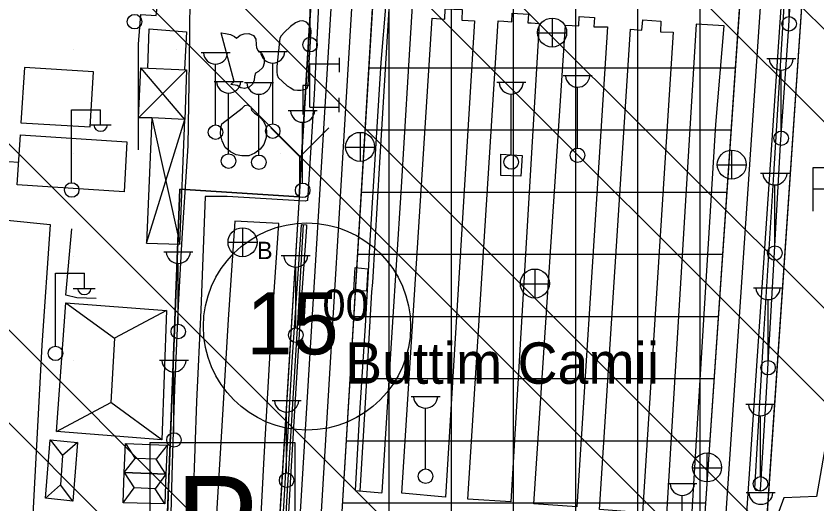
# Model space of a CAD drawing. Extents: x 417995 to 421451, y 4454518 to 4458015.
# Drawn here: x 420550.6 to 420743.9, y 4456135.7 to 4456253.5 of the extents above; entities that cross this region are included whole.
import ezdxf

# ---------------------------------------------------------------- set-up
doc = ezdxf.new("R2010")
doc.units = 0
for name, color, linetype in [('ADAKENARI', 7, 'Continuous'), ('B_Betonzemin', 7, 'Continuous'), ('B_Mesken', 7, 'Continuous'), ('B_Sera', 7, 'Continuous'), ('B_Sundurma', 7, 'Continuous'), ('B_Ticari', 7, 'Continuous'), ('Hid_Kanal_Olc_Sigmayan', 7, 'Continuous'), ('KALDIRIM_FAT', 7, 'Continuous'), ('KD_DAIRE', 7, 'Continuous'), ('KD_YGEN', 7, 'Continuous'), ('PL_KAMU_HİZMET_ALANI', 7, 'Continuous'), ('PL_SAY_SPOR', 7, 'Continuous'), ('PL_TA_K_OTOPARK', 7, 'Continuous'), ('PL_TİCARET', 7, 'Continuous'), ('S_Cad_Sok_Lambasi', 7, 'Continuous'), ('S_Elektrik_Diregi', 7, 'Continuous'), ('S_Otopark', 7, 'Continuous'), ('S_Rogar_Kapagi', 7, 'Continuous'), ('S_Rogar_Kapagi_Buski', 7, 'Continuous'), ('S_Telefon_Kulubesi', 7, 'Continuous'), ('S_Yangin_Vanasi', 7, 'Continuous'), ('SEMBOL_FAT', 7, 'Continuous'), ('Sinir_Cit_bir_taraf', 7, 'Continuous'), ('Sinir_itirazli_Mulkiyet', 7, 'Continuous'), ('Sinir_Parmaklik_bir_taraf', 7, 'Continuous'), ('Sinir_Tel_bir_taraf', 7, 'Continuous'), ('SN_TR_SIVILASMA', 7, 'Continuous'), ('TRFAT_KHA', 7, 'Continuous'), ('TRFAT_TİCARET', 7, 'Continuous'), ('Y_Yapi', 7, 'Continuous'), ('Yol_Kaldirim_kenari_bordurtasi', 7, 'Continuous'), ('Yol_Sose', 7, 'Continuous')]:
    doc.layers.add(name, color=color, linetype=linetype)

msp = doc.modelspace()

# ---------------------------------------------------------------- linework, layer by layer
at = {"layer": 'ADAKENARI'}
for p, q in [((420742.27, 4456506.47), (420713.73, 4456087.47)), ((420748.52, 4456377.44), (420731.55, 4456128.29)), ((420623.45, 4456037.14), (420640, 4456310.1)), ((420618.91, 4456209.8), (420622.45, 4456268.35)), ((420590.18, 4456211.66), (420584.76, 4456070.26)), ((420590.18, 4456211.66), (420618.91, 4456209.8)), ((420618.91, 4456209.8), (420609.47, 4456053.71))]:
    msp.add_line(p, q, dxfattribs=at)
at = {"layer": 'B_Betonzemin'}
msp.add_lwpolyline([(420582.46, 4456240.91), (420582.72, 4456250.35), (420591.74, 4456249.69), (420591.27, 4456240.53)], dxfattribs=at)
at = {"layer": 'B_Mesken'}
for points in [[(420552.63, 4456241.03), (420551.77, 4456227.67), (420568.51, 4456226.71), (420569.35, 4456239.98)], [(420551.68, 4456224.8), (420577.39, 4456223.12), (420576.68, 4456211.01), (420550.91, 4456212.76)]]:
    msp.add_lwpolyline(points, close=True, dxfattribs=at)
at = {"layer": 'B_Sera'}
for p, q in [((420562.65, 4456184.26), (420574.36, 4456175.72)), ((420586.93, 4456182.37), (420574.36, 4456175.72)), ((420574.36, 4456175.72), (420573.5, 4456160.17)), ((420560.37, 4456153.22), (420573.5, 4456160.17)), ((420585.77, 4456151.21), (420573.5, 4456160.17)), ((420558.87, 4456151.2), (420561.86, 4456147.38)), ((420565.41, 4456150.54), (420561.86, 4456147.38)), ((420577.07, 4456150.32), (420579.4, 4456146.73)), ((420587.11, 4456149.92), (420584.43, 4456146.52)), ((420561.86, 4456147.38), (420561.31, 4456140.33)), ((420576.72, 4456143.33), (420579.4, 4456146.73)), ((420584.43, 4456146.52), (420579.4, 4456146.73)), ((420586.79, 4456142.89), (420584.43, 4456146.52)), ((420576.72, 4456143.33), (420579.13, 4456139.58)), ((420586.79, 4456142.89), (420584.16, 4456139.4)), ((420557.7, 4456137.14), (420561.31, 4456140.33)), ((420564.36, 4456136.4), (420561.31, 4456140.33)), ((420576.44, 4456136.01), (420579.13, 4456139.58)), ((420584.16, 4456139.4), (420579.13, 4456139.58)), ((420586.52, 4456135.72), (420584.16, 4456139.4))]:
    msp.add_line(p, q, dxfattribs=at)
for points in [[(420560.37, 4456153.22), (420562.65, 4456184.26), (420586.93, 4456182.37), (420585.77, 4456151.21)], [(420558.87, 4456151.2), (420565.41, 4456150.54), (420564.36, 4456136.4), (420557.7, 4456137.14)], [(420577.07, 4456150.32), (420587.11, 4456149.92), (420586.79, 4456142.89), (420576.72, 4456143.33)], [(420586.79, 4456142.89), (420586.52, 4456135.72), (420576.44, 4456136.01), (420576.72, 4456143.33)]]:
    msp.add_lwpolyline(points, close=True, dxfattribs=at)
at = {"layer": 'B_Sundurma'}
for p, q in [((420580.17, 4456228.9), (420591.79, 4456240.51)), ((420591.33, 4456228.52), (420580.74, 4456240.99)), ((420582.11, 4456198.68), (420591.33, 4456228.52)), ((420583.37, 4456228.88), (420590.15, 4456198.4))]:
    msp.add_line(p, q, dxfattribs=at)
for points in [[(420591.33, 4456228.52), (420583.37, 4456228.88), (420580.17, 4456228.9), (420580.74, 4456240.99), (420591.79, 4456240.51)], [(420583.37, 4456228.88), (420582.11, 4456198.68), (420590.15, 4456198.4), (420591.33, 4456228.52)]]:
    msp.add_lwpolyline(points, close=True, dxfattribs=at)
at = {"layer": 'B_Ticari'}
msp.add_lwpolyline([(420635.49, 4456192.48), (420635.23, 4456187.07), (420632.15, 4456187.24), (420632.5, 4456192.82)], close=True, dxfattribs=at)
at = {"layer": 'Hid_Kanal_Olc_Sigmayan'}
for points in [[(420580.16, 4456221.15), (420580.17, 4456246.66), (420580.77, 4456253.83), (420584.46, 4456253.57), (420585.48, 4456261.66)], [(420523.76, 4456219.96), (420551.26, 4456218.22)]]:
    msp.add_lwpolyline(points, dxfattribs=at)
at = {"layer": 'KALDIRIM_FAT'}
for p, q in [((420747.16, 4456504.72), (420717.95, 4456075.79)), ((420752.15, 4456504.38), (420722.9, 4456074.87)), ((420613.57, 4456039.35), (420630.15, 4456312.83)), ((420618.56, 4456039.04), (420635.14, 4456312.53))]:
    msp.add_line(p, q, dxfattribs=at)
at = {"layer": 'KD_DAIRE'}
msp.add_circle((420620.83, 4456178.53), 25, dxfattribs=at)
at = {"layer": 'PL_KAMU_HİZMET_ALANI'}
msp.add_lwpolyline([(420622.45, 4456268.35), (420618.91, 4456209.8), (420590.18, 4456211.66), (420584.76, 4456070.26), (420584.65, 4456067.45), (420582.08, 4456000.28)], dxfattribs=at)
at = {"layer": 'PL_SAY_SPOR'}
msp.add_lwpolyline([(420858.4, 4456215.86), (420846.76, 4456021.02), (420843.59, 4456018.22), (420716.31, 4456026.52), (420714.2, 4456029.58), (420727.85, 4456073.98), (420731.55, 4456128.29), (420748.52, 4456377.44), (420853.02, 4456372.3), (420866.39, 4456349.6)], close=True, dxfattribs=at)
at = {"layer": 'PL_TA_K_OTOPARK'}
msp.add_lwpolyline([(420618.91, 4456209.8), (420609.47, 4456053.71), (420584.66, 4456067.45), (420584.76, 4456070.26), (420590.18, 4456211.66)], close=True, dxfattribs=at)
at = {"layer": 'PL_TİCARET'}
msp.add_lwpolyline([(420742.27, 4456506.47), (420713.73, 4456087.47), (420708.28, 4456077.52), (420702.99, 4456069.58), (420694.8, 4456060.91), (420687.13, 4456053.49), (420677.56, 4456046.59), (420663.97, 4456038.32), (420651.15, 4456031.6), (420647.64, 4456030.99), (420629.4, 4456032.18), (420626.42, 4456033.36), (420623.45, 4456037.14), (420640, 4456310.1)], dxfattribs=at)
at = {"layer": 'S_Cad_Sok_Lambasi'}
for p, q in [((420737.19, 4456253.34), (420737.19, 4456268.02)), ((420621.58, 4456248.31), (420621.58, 4456262.98)), ((420595.26, 4456244.69), (420602.26, 4456244.69)), ((420609.07, 4456244.95), (420616.07, 4456244.95)), ((420612.57, 4456227.45), (420612.57, 4456242.12)), ((420731.78, 4456243.22), (420738.78, 4456243.22)), ((420598.76, 4456227.19), (420598.76, 4456241.86)), ((420735.28, 4456225.72), (420735.28, 4456240.4)), ((420682.64, 4456239.11), (420689.64, 4456239.11)), ((420598.41, 4456237.71), (420605.41, 4456237.71)), ((420605.73, 4456237.42), (420612.73, 4456237.42)), ((420666.63, 4456237.48), (420673.63, 4456237.48)), ((420686.14, 4456221.61), (420686.14, 4456236.29)), ((420601.91, 4456220.21), (420601.91, 4456234.88)), ((420609.23, 4456219.92), (420609.23, 4456234.59)), ((420670.13, 4456219.98), (420670.13, 4456234.65)), ((420616.29, 4456230.66), (420623.29, 4456230.66)), ((420619.79, 4456213.16), (420619.79, 4456227.83)), ((420730.27, 4456215.53), (420737.27, 4456215.53)), ((420733.77, 4456198.03), (420733.77, 4456212.71)), ((420586.28, 4456196.58), (420593.28, 4456196.58)), ((420614.63, 4456195.71), (420621.63, 4456195.71)), ((420589.78, 4456179.08), (420589.78, 4456193.76)), ((420618.13, 4456178.21), (420618.13, 4456192.88)), ((420728.62, 4456187.85), (420735.62, 4456187.85)), ((420732.12, 4456170.35), (420732.12, 4456185.03)), ((420585.23, 4456170.41), (420592.23, 4456170.41)), ((420588.73, 4456152.91), (420588.73, 4456167.59)), ((420645.95, 4456161.66), (420652.95, 4456161.66)), ((420612.42, 4456160.7), (420619.42, 4456160.7)), ((420726.79, 4456159.83), (420733.79, 4456159.83)), ((420615.92, 4456143.2), (420615.92, 4456157.87)), ((420649.45, 4456144.16), (420649.45, 4456158.83)), ((420730.29, 4456142.33), (420730.29, 4456157)), ((420707.91, 4456140.62), (420714.91, 4456140.62)), ((420711.41, 4456123.12), (420711.41, 4456137.8)), ((420726.87, 4456138.45), (420733.87, 4456138.45))]:
    msp.add_line(p, q, dxfattribs=at)
for centre in [(420737.19, 4456251.59), (420621.58, 4456246.56), (420598.76, 4456225.44), (420612.57, 4456225.7), (420735.28, 4456223.97), (420686.14, 4456219.86), (420601.91, 4456218.46), (420609.23, 4456218.17), (420670.13, 4456218.23), (420619.79, 4456211.41), (420733.77, 4456196.28), (420589.78, 4456177.33), (420618.13, 4456176.46), (420732.12, 4456168.6), (420588.73, 4456151.16), (420649.45, 4456142.41), (420615.92, 4456141.45), (420730.29, 4456140.58)]:
    msp.add_circle(centre, 1.75, dxfattribs=at)
for centre in [(420598.76, 4456244.79), (420612.57, 4456245.05), (420735.28, 4456243.33), (420686.14, 4456239.22), (420601.91, 4456237.81), (420609.23, 4456237.52), (420670.13, 4456237.58), (420619.79, 4456230.76), (420733.77, 4456215.64), (420589.78, 4456196.69), (420618.13, 4456195.81), (420732.12, 4456187.96), (420588.73, 4456170.52), (420649.45, 4456161.76), (420615.92, 4456160.8), (420730.29, 4456159.93), (420711.41, 4456140.72), (420730.37, 4456138.56)]:
    msp.add_arc(centre, 2.93, 183.298, 356.9072, dxfattribs=at)
at = {"layer": 'S_Elektrik_Diregi'}
for p, q in [((420564.02, 4456213.33), (420564.02, 4456230.83)), ((420564.02, 4456230.83), (420571.02, 4456230.83)), ((420571.02, 4456227.33), (420571.02, 4456230.83)), ((420568.36, 4456227.19), (420573.61, 4456227.19)), ((420560.1, 4456173.89), (420560.1, 4456191.39)), ((420560.1, 4456191.39), (420567.1, 4456191.39)), ((420567.1, 4456187.89), (420567.1, 4456191.39)), ((420564.44, 4456187.75), (420569.69, 4456187.75))]:
    msp.add_line(p, q, dxfattribs=at)
for centre in [(420579.21, 4456252.11), (420564.06, 4456211.49), (420560.14, 4456172.06)]:
    msp.add_circle(centre, 1.75, dxfattribs=at)
for centre in [(420571.02, 4456227.34), (420567.11, 4456187.91)]:
    msp.add_arc(centre, 1.66, 184.8384, 355.1464, dxfattribs=at)
at = {"layer": 'S_Otopark'}
for points in [[(420743, 4456216.89), (420747.1, 4456216.89)], [(420743, 4456206.39), (420743, 4456216.89)], [(420747.1, 4456211.71), (420743, 4456211.71)]]:
    msp.add_lwpolyline(points, dxfattribs=at)
at = {"layer": 'S_Rogar_Kapagi'}
for p, q in [((420680.05, 4456245.95), (420680.05, 4456252.95)), ((420676.48, 4456249.42), (420683.48, 4456249.42)), ((420633.72, 4456218.37), (420633.72, 4456225.37)), ((420630.15, 4456221.84), (420637.15, 4456221.84)), ((420723.4, 4456214.08), (420723.4, 4456221.08)), ((420719.83, 4456217.55), (420726.83, 4456217.55)), ((420675.89, 4456185.39), (420675.89, 4456192.39)), ((420672.32, 4456188.86), (420679.32, 4456188.86)), ((420717.45, 4456141.01), (420717.45, 4456148.01)), ((420713.88, 4456144.47), (420720.88, 4456144.47))]:
    msp.add_line(p, q, dxfattribs=at)
for centre in [(420680, 4456249.48), (420633.66, 4456221.9), (420723.34, 4456217.61), (420675.83, 4456188.92), (420717.39, 4456144.54)]:
    msp.add_circle(centre, 3.5, dxfattribs=at)
at = {"layer": 'S_Rogar_Kapagi_Buski'}
for p, q in [((420605.28, 4456202.37), (420605.28, 4456195.37)), ((420601.78, 4456198.87), (420608.78, 4456198.87))]:
    msp.add_line(p, q, dxfattribs=at)
msp.add_circle((420605.28, 4456198.87), 3.5, dxfattribs=at)
at = {"layer": 'S_Telefon_Kulubesi'}
for p, q in [((420628.65, 4456239.91), (420628.65, 4456243.41)), ((420621.55, 4456231.44), (420621.55, 4456241.94)), ((420621.55, 4456241.94), (420628.55, 4456241.94)), ((420621.55, 4456236.69), (420619.8, 4456236.69)), ((420619.8, 4456236.69), (420619.8, 4456229.69)), ((420628.62, 4456230.25), (420628.62, 4456233.75)), ((420621.55, 4456231.44), (420628.55, 4456231.44))]:
    msp.add_line(p, q, dxfattribs=at)
at = {"layer": 'S_Yangin_Vanasi'}
for p, q in [((420619.07, 4456219.53), (420612.07, 4456226.53)), ((420619.07, 4456219.53), (420626.1, 4456226.53)), ((420619.07, 4456210.47), (420619.07, 4456219.53))]:
    msp.add_line(p, q, dxfattribs=at)
at = {"layer": 'SEMBOL_FAT'}
for p, q in [((420582.9, 4456150.54), (420582.9, 4456115.54)), ((420582.9, 4456150.54), (420617.9, 4456150.54)), ((420617.9, 4456150.54), (420617.9, 4456115.54))]:
    msp.add_line(p, q, dxfattribs=at)
at = {"layer": 'Sinir_Cit_bir_taraf'}
msp.add_lwpolyline([(420569.97, 4456185.31), (420565.3, 4456185.47), (420562.65, 4456186.09), (420564.08, 4456202.12)], dxfattribs=at)
at = {"layer": 'Sinir_itirazli_Mulkiyet'}
msp.add_lwpolyline([(420558.88, 4456203.15), (420556.84, 4456174.06), (420554.56, 4456131.75)], dxfattribs=at)
at = {"layer": 'Sinir_Parmaklik_bir_taraf'}
for points in [[(420640.68, 4456256.49), (420638.37, 4456218.15), (420636.61, 4456189.17), (420636.41, 4456186.95), (420634.87, 4456160.12), (420633.57, 4456138.84)], [(420619.95, 4456203.16), (420618.68, 4456182.04), (420617.36, 4456159.9), (420615.99, 4456137.61), (420614.57, 4456113.47), (420613.02, 4456088.93), (420610.96, 4456059.52)]]:
    msp.add_lwpolyline(points, dxfattribs=at)
at = {"layer": 'Sinir_Tel_bir_taraf'}
for points in [[(420592.54, 4456257.63), (420592.43, 4456242.43), (420592.11, 4456222.17), (420590.61, 4456199.86), (420589.71, 4456183.61), (420588.88, 4456163.55), (420588.29, 4456145.42), (420587.87, 4456130.4), (420537.64, 4456132.44), (420523.08, 4456133.51), (420524.25, 4456158.68), (420525.77, 4456187.88), (420526.03, 4456206.47), (420558.88, 4456203.15)], [(420667.6, 4456220.15), (420672.76, 4456219.82), (420672.47, 4456214.86), (420667.61, 4456215)], [(420667.61, 4456215), (420667.6, 4456220.15)]]:
    msp.add_lwpolyline(points, dxfattribs=at)
at = {"layer": 'SN_TR_SIVILASMA'}
for p, q in [((421273.94, 4455722.03), (420248.84, 4456747.14)), ((421273.71, 4455699.81), (420266.8, 4456706.72)), ((421273.25, 4455655.37), (420276.01, 4456652.61)), ((421273.02, 4455633.15), (420276.28, 4456629.89)), ((421272.55, 4455588.71), (420264.03, 4456597.24)), ((421272.32, 4455566.5), (420257.91, 4456580.91)), ((421271.63, 4455499.84), (420239.54, 4456531.93)), ((421271.16, 4455455.4), (420227.3, 4456499.27)), ((421270.93, 4455433.18), (420221.05, 4456483.06))]:
    msp.add_line(p, q, dxfattribs=at)
at = {"layer": 'TRFAT_KHA'}
for p, q in [((420564.37, 4456245.38), (420564.37, 4456245.38)), ((420589.37, 4456245.38), (420589.37, 4456245.38)), ((420614.37, 4456245.38), (420614.37, 4456245.38)), ((420564.37, 4456220.38), (420564.37, 4456220.38)), ((420589.37, 4456220.38), (420589.37, 4456220.38)), ((420614.37, 4456220.38), (420614.37, 4456220.38)), ((420564.37, 4456195.38), (420564.37, 4456195.38)), ((420589.37, 4456195.38), (420589.37, 4456195.38)), ((420564.37, 4456170.38), (420564.37, 4456170.38)), ((420564.37, 4456145.38), (420564.37, 4456145.38))]:
    msp.add_line(p, q, dxfattribs=at)
at = {"layer": 'TRFAT_TİCARET'}
for p, q in [((420640.69, 4456031.44), (420640.69, 4456593)), ((420655.69, 4456033.98), (420655.69, 4456580.72)), ((420700.69, 4456067.15), (420700.69, 4456543.85)), ((420715.69, 4456116.24), (420715.69, 4456531.57)), ((420670.69, 4456042.41), (420670.69, 4456309.64)), ((420685.69, 4456052.45), (420685.69, 4456309.64)), ((420635.81, 4456240.99), (420724.19, 4456240.99)), ((420634.9, 4456225.99), (420723.17, 4456225.99)), ((420633.99, 4456210.99), (420722.14, 4456210.99)), ((420633.08, 4456195.99), (420721.12, 4456195.99)), ((420632.17, 4456180.99), (420720.1, 4456180.99)), ((420631.26, 4456165.99), (420719.08, 4456165.99)), ((420630.35, 4456150.99), (420718.06, 4456150.99)), ((420629.44, 4456135.99), (420717.03, 4456135.99))]:
    msp.add_line(p, q, dxfattribs=at)
at = {"layer": 'Yol_Kaldirim_kenari_bordurtasi'}
for points in [[(420621.32, 4456241.01), (420621.83, 4456249.71), (420621.76, 4456250.48), (420621.3, 4456251.35), (420620.74, 4456251.97), (420619.83, 4456252.29), (420619.01, 4456252.25), (420618.06, 4456251.84), (420616.83, 4456250.94), (420615.4, 4456249.56), (420614.6, 4456248.7), (420614.25, 4456248.12), (420613.59, 4456241.28), (420613.55, 4456239.95), (420613.6, 4456239.29), (420613.92, 4456238.63), (420616.07, 4456236.62), (420616.74, 4456236.19), (420617.68, 4456235.65), (420618.57, 4456235.55), (420619.35, 4456235.6), (420620.48, 4456235.83), (420620.96, 4456236.11), (420621.15, 4456236.77), (420621.28, 4456239.71), (420621.32, 4456241.01)], [(420600.12, 4456249.43), (420601.15, 4456249.22), (420602.34, 4456249.02), (420603.36, 4456248.5), (420603.84, 4456248.13), (420604.69, 4456248.82), (420605.68, 4456249.21), (420606.8, 4456249.24), (420607.89, 4456248.75), (420608.52, 4456247.89), (420608.61, 4456246.62), (420608.64, 4456245.81), (420609.01, 4456245.24), (420609.87, 4456244.5), (420610.51, 4456243.27), (420610.51, 4456242.12), (420610.15, 4456241.08), (420609.17, 4456240.09), (420608.41, 4456239.71), (420608.13, 4456238.88), (420608.12, 4456238.01), (420607.7, 4456237.06), (420606.88, 4456236.31), (420605.77, 4456236.02), (420604.83, 4456236.16), (420603.96, 4456236.69), (420602.48, 4456236.97), (420603.25, 4456237.66), (420600.12, 4456249.43)], [(420605.17, 4456231.21), (420605.81, 4456231.87), (420606.53, 4456232.03), (420607.32, 4456231.57), (420607.42, 4456230.74), (420608.19, 4456230.04), (420609.33, 4456229.27), (420610.22, 4456228.19), (420610.88, 4456226.97), (420611.1, 4456225.61), (420610.97, 4456224.17), (420610.4, 4456222.48), (420609.56, 4456221.38), (420608.27, 4456220.37), (420606.78, 4456219.75), (420605.15, 4456219.7), (420603.73, 4456219.96), (420602.35, 4456220.66), (420601.12, 4456221.76), (420600.33, 4456223.33), (420599.95, 4456224.95), (420600.06, 4456226.41), (420600.27, 4456227.46), (420605.17, 4456231.21)]]:
    msp.add_lwpolyline(points, dxfattribs=at)
at = {"layer": 'Yol_Sose'}
for points in [[(420739.88, 4456293.42), (420742.03, 4456290.05), (420743.84, 4456286.82), (420745.4, 4456285.19), (420751.19, 4456284.32), (420753.96, 4456282.84), (420754.46, 4456281.25), (420754.36, 4456263.79), (420753.49, 4456240.81), (420752.09, 4456211.91), (420750.59, 4456188.83), (420747.12, 4456156.46), (420743.84, 4456137.51), (420735.92, 4456137.21), (420734.68, 4456133.91)], [(420730.18, 4456139.06), (420729.84, 4456138.92), (420729.25, 4456138.99), (420728.93, 4456139.43), (420731.12, 4456176.65), (420733.56, 4456216.49), (420736.39, 4456262.56), (420737.49, 4456280.22), (420737.55, 4456280.66), (420737.96, 4456280.92), (420738.4, 4456280.93)], [(420738.93, 4456280.68), (420736.86, 4456248.62), (420735.03, 4456222.48), (420733.28, 4456190.81), (420731.58, 4456161.23), (420730.18, 4456139.06), (420730.14, 4456139.05)], [(420515.59, 4456276.9), (420551.53, 4456274.13), (420583.55, 4456272.58), (420606.69, 4456270.78), (420624.65, 4456268.85), (420624.69, 4456268.12), (420623.62, 4456256.06), (420622.53, 4456234.54), (420620.95, 4456208.99), (420620.36, 4456208.83), (420601.57, 4456209.91), (420596.24, 4456209.88), (420595.2, 4456182.47), (420594.18, 4456160.48), (420593.33, 4456137.63), (420592.15, 4456114.6), (420591.14, 4456090.23), (420590.19, 4456065.49), (420611.15, 4456052.8), (420611.49, 4456052.12), (420611.45, 4456050.4), (420611.14, 4456046.51)], [(420639.89, 4456256.56), (420638.69, 4456242.25), (420637.55, 4456224.04), (420636.04, 4456199.3), (420634.98, 4456180.02), (420633.45, 4456156.46), (420632.44, 4456138.94)], [(420632.44, 4456138.94), (420638.9, 4456138.39), (420638.99, 4456138.57), (420641.5, 4456178.36), (420643.55, 4456210.86), (420645.32, 4456240.17), (420646.3, 4456255.97), (420639.89, 4456256.56)], [(420654.2, 4456255.21), (420658.28, 4456255.06), (420658.2, 4456252.51), (420661.29, 4456252.35), (420654.25, 4456137.35), (420643.7, 4456138.3), (420651.07, 4456252.92), (420654.12, 4456252.68), (420654.2, 4456255.21)], [(420668.38, 4456252.2), (420670.25, 4456252.08), (420670.32, 4456254.18), (420674.27, 4456253.91), (420674.12, 4456251.85), (420674.94, 4456251.82)], [(420674.94, 4456251.82), (420676.85, 4456251.7), (420670.05, 4456136.22), (420659.69, 4456136.89), (420666.94, 4456252.29), (420668.38, 4456252.2)], [(420675.61, 4456135.77), (420683.19, 4456251.24), (420686.42, 4456251.07), (420686.51, 4456253.39), (420690.2, 4456253.13), (420690.1, 4456250.9), (420693.34, 4456250.83), (420685.94, 4456135.04), (420675.61, 4456135.77)], [(420691.43, 4456134.42), (420698.93, 4456250.28), (420701.65, 4456250.09), (420701.93, 4456252.53), (420706.23, 4456252.21), (420706.15, 4456249.63), (420709.2, 4456249.54), (420701.79, 4456133.61), (420691.43, 4456134.42)], [(420721.51, 4456251.12), (420714.8, 4456251.47), (420707.63, 4456133.16), (420713.06, 4456132.65)], [(420713.06, 4456132.65), (420713.73, 4456132.56), (420716.61, 4456180.23), (420719.51, 4456227.27), (420721.51, 4456251.12)], [(420713.06, 4456132.65), (420713.73, 4456132.56), (420716.61, 4456180.23), (420719.51, 4456227.27), (420721.51, 4456251.12)], [(420603.43, 4456203.94), (420601.82, 4456180.2), (420600.26, 4456154.58), (420599.02, 4456133.3), (420597.76, 4456114.47), (420596.6, 4456092.08), (420595.06, 4456067.59), (420599.81, 4456067.16), (420599.62, 4456064.56), (420605.37, 4456064.25), (420607.22, 4456092.36), (420609.15, 4456120.73), (420610.52, 4456146.97), (420612.13, 4456175.13), (420614.01, 4456203.42)], [(420614.01, 4456203.42), (420603.43, 4456203.94)], [(420611.82, 4456059.81), (420611.14, 4456059.4), (420610.62, 4456059.76), (420611.16, 4456067.51), (420613.67, 4456108.28), (420614.99, 4456131.03), (420617.24, 4456170.01), (420619.52, 4456203.05), (420619.67, 4456203.2), (420620.68, 4456203.05), (420620.75, 4456202.61), (420619.41, 4456184.5), (420618.07, 4456162.33), (420616.71, 4456139.44), (420615.49, 4456117.47)]]:
    msp.add_lwpolyline(points, dxfattribs=at)

# ---------------------------------------------------------------- texts
at = {"layer": 'KD_YGEN'}
for s, height, p in [('15', 15, (420606.17, 4456171.83)), ('00', 7.5, (420624.57, 4456179.98))]:
    msp.add_text(s, height=height, dxfattribs=at).set_placement(p)
at = {"layer": 'S_Rogar_Kapagi_Buski'}
msp.add_text('B', height=4.2, dxfattribs=at).set_placement((420608.78, 4456194.8))
at = {"layer": 'SEMBOL_FAT'}
msp.add_text('P', height=22.5, dxfattribs=at).set_placement((420589.1, 4456119.96))
at = {"layer": 'Y_Yapi'}
msp.add_text('Buttim Camii', height=10, dxfattribs=at).set_placement((420630.05, 4456164.71))

doc.saveas('drawing.dxf')
